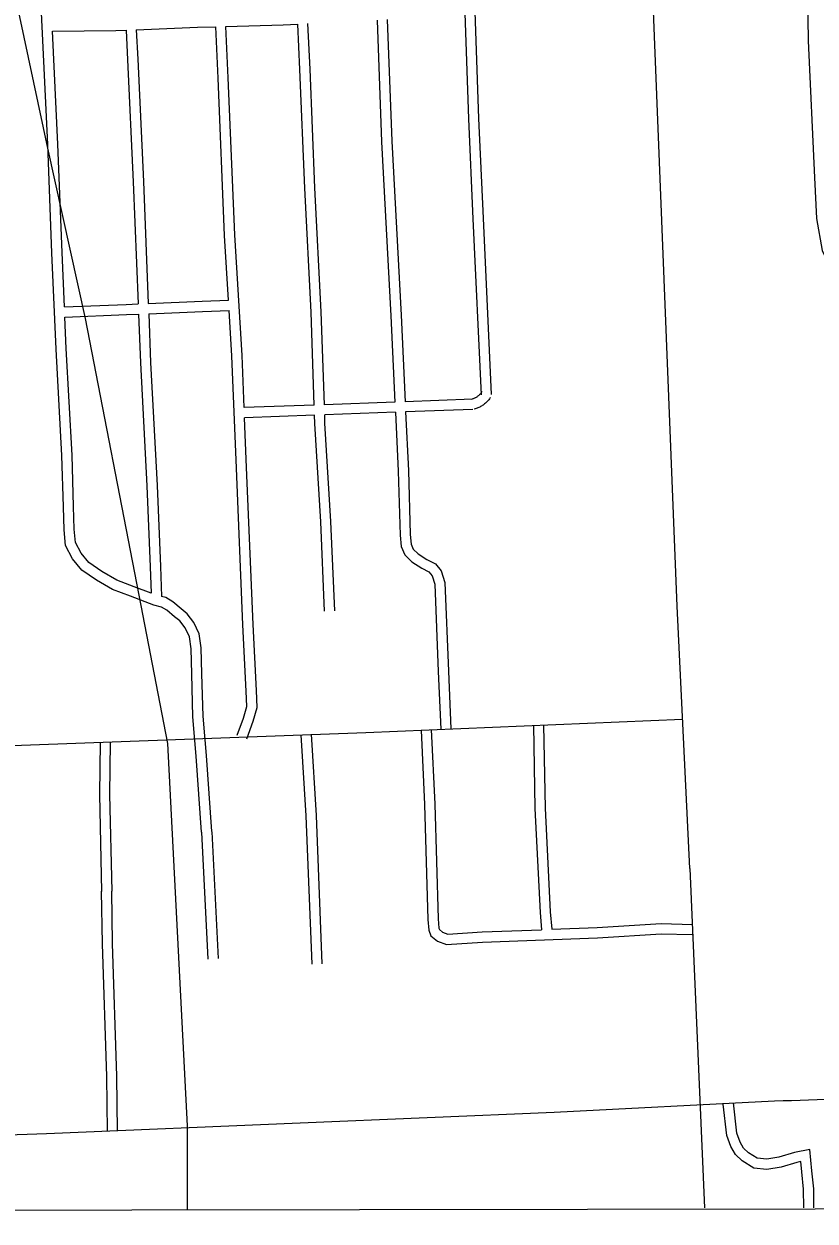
# Model space of a CAD drawing. Extents: x 3313447 to 3351316, y 703786 to 729172.
# Drawn here: x 3340073 to 3342401, y 709166 to 712686 of the extents above; entities that cross this region are included whole.
import ezdxf

# ---------------------------------------------------------------- set-up
doc = ezdxf.new("R2010")
doc.units = 0
for name, color, linetype in [('V-GRID-FRAM', 7, 'Continuous'), ('V-ROAD-CNTR', 7, 'Continuous'), ('V-TOPO-SHOR', 7, 'Continuous')]:
    doc.layers.add(name, color=color, linetype=linetype)

msp = doc.modelspace()

# ---------------------------------------------------------------- linework, layer by layer
at = {"layer": 'V-GRID-FRAM'}
msp.add_lwpolyline([(3317576.9, 727351), (3317595.4, 709166), (3349105.8, 709211.8), (3349071.4, 727396.8), (3317576.9, 727351)], dxfattribs=at)
at = {"layer": 'V-ROAD-CNTR'}
for points in [[(3342031.8, 710202.6), (3341994.7, 710973.8), (3341883.5, 713784.9)], [(3341360, 713638.5), (3341367.4, 713496.5), (3341389.1, 713037.5), (3341410.7, 712408.4), (3341423.8, 712115.1), (3341448, 711597.2)], [(3342374, 713033.1), (3342380.7, 712636.6), (3342398.6, 712234.7), (3342404.4, 712114), (3342421.3, 712020.5), (3342441, 711977.8), (3342454.7, 711940.3), (3342460.4, 711839.9), (3342468, 711331.1)], [(3340595.1, 710309.3), (3340579.7, 710532.9), (3340569.9, 710648.8), (3340566.4, 710774.8), (3340564.3, 710849.1), (3340559.4, 710884.5), (3340547, 710910.2), (3340531.2, 710930.7), (3340516, 710943.3), (3340492.7, 710962.4), (3340477.9, 710971.8), (3340454.4, 710977.5), (3340386.2, 711003.4), (3340333.5, 711023.2), (3340286.4, 711050.5), (3340242.7, 711079.9), (3340215.4, 711113.4), (3340195.4, 711152.6), (3340190.6, 711198.7), (3340188.9, 711266.5), (3340184.1, 711417.6), (3340167.3, 711730.2), (3340154.7, 712013.3), (3340142.8, 712332.1), (3340119, 712821.6)], [(3340956.6, 711566.8), (3340947.4, 711839.9), (3340928.9, 712204.6), (3340914.8, 712553.6), (3340908.2, 712687.3)], [(3341111.6, 712698), (3341125.1, 712340.2), (3341152.3, 711828.3), (3341164.3, 711574.5)], [(3341141.6, 712699.6), (3341155, 712341.6), (3341182.3, 711829.8), (3341194.3, 711575.6)], [(3341370.1, 712717.7), (3341380.7, 712407.2), (3341393.8, 712113.7), (3341418.1, 711595.8)], [(3340156.6, 712665.7), (3340343.1, 712667.1), (3340373, 712668.3)], [(3340191.8, 711854.1), (3340184.7, 712014.6), (3340172.7, 712333.4), (3340156.6, 712665.7)], [(3340373, 712668.3), (3340377.7, 712581.1), (3340394.3, 712222.2), (3340408.6, 711863.2)], [(3340403, 712669.5), (3340583.6, 712676.8), (3340637, 712678.2)], [(3340403, 712669.5), (3340407.6, 712582.6), (3340424.3, 712223.5), (3340438.6, 711864.4)], [(3340674.6, 711874), (3340663.1, 712064.3), (3340643.9, 712526.9), (3340637, 712678.2)], [(3340667, 712679), (3340835.3, 712683.4), (3340878.2, 712685.7)], [(3340720.7, 711558.2), (3340714.4, 711711.6), (3340693.1, 712065.9), (3340673.8, 712528.2), (3340667, 712679)], [(3340926.7, 711565.7), (3340917.4, 711838.6), (3340899, 712203.2), (3340884.8, 712552.2), (3340878.2, 712685.7)], [(3340191.8, 711854.1), (3340373, 711861.7), (3340408.6, 711863.2)], [(3340438.6, 711864.4), (3340597.3, 711870.9), (3340674.6, 711874)], [(3340439.8, 711834.4), (3340598.5, 711840.9), (3340676.4, 711844)], [(3340700.3, 710594.7), (3340718.9, 710645.2), (3340728.5, 710679.6), (3340726.6, 710724.8), (3340716.8, 710919.2), (3340698, 711380.4), (3340684.5, 711710.1), (3340676.4, 711844)], [(3340193.1, 711824.1), (3340374.3, 711831.7), (3340409.8, 711833.2)], [(3340447.2, 711012.4), (3340396.7, 711031.5), (3340346.3, 711050.4), (3340302.3, 711075.9), (3340263.2, 711102.3), (3340240.7, 711129.9), (3340224.7, 711161.2), (3340220.5, 711200.7), (3340218.9, 711267.4), (3340214.1, 711418.8), (3340197.2, 711731.6), (3340193.1, 711824.1)], [(3340409.8, 711833.2), (3340415.5, 711689.5), (3340434.2, 711327.8), (3340444.5, 711089.9), (3340447.2, 711012.4)], [(3340439.8, 711834.4), (3340445.5, 711690.9), (3340464.2, 711329.3), (3340474.5, 711091.1), (3340477.5, 711002.8)], [(3341420.7, 711605.1), (3341419.5, 711603.3), (3341418.4, 711601.8), (3341417.3, 711600.4), (3341416.1, 711599), (3341414.8, 711597.6), (3341413.5, 711596.3), (3341412.2, 711595), (3341410.8, 711593.8), (3341409.4, 711592.6), (3341407.9, 711591.4), (3341406.4, 711590.4), (3341404.9, 711589.3), (3341403.3, 711588.3), (3341401.7, 711587.4), (3341400.1, 711586.5), (3341398.4, 711585.7), (3341396.7, 711585), (3341395, 711584.2), (3341393.3, 711583.6), (3341391.5, 711583), (3341389.6, 711582.5), (3341389.2, 711582.4)], [(3340926.7, 711565.7), (3340720.7, 711558.2)], [(3341164.3, 711574.5), (3340956.6, 711566.8)], [(3341392.7, 711582.9), (3341194.3, 711575.6)], [(3341445.4, 711588), (3341443.9, 711585.9), (3341442.2, 711583.6), (3341440.4, 711581.3), (3341438.5, 711579.1), (3341436.6, 711577), (3341434.6, 711575), (3341432.5, 711573), (3341430.4, 711571.1), (3341428.2, 711569.2), (3341425.9, 711567.5), (3341423.6, 711565.8), (3341421.2, 711564.2), (3341418.8, 711562.6), (3341416.3, 711561.2), (3341413.8, 711559.9), (3341411.2, 711558.6), (3341408.6, 711557.4), (3341405.9, 711556.3), (3341403.2, 711555.3), (3341400.5, 711554.4), (3341397.9, 711553.6), (3341397.2, 711553.4)], [(3340927.7, 711535.8), (3340722, 711528.2)], [(3340728.5, 710584.3), (3340747.5, 710636), (3340758.7, 710676.2), (3340756.6, 710726.2), (3340746.8, 710920.6), (3340728, 711381.6), (3340722, 711528.2)], [(3340957.2, 710959.1), (3340946, 711222), (3340928.5, 711511.5), (3340927.7, 711535.8)], [(3341165.7, 711544.5), (3340957.7, 711536.9)], [(3340987.2, 710960.3), (3340976, 711223.5), (3340958.5, 711512.9), (3340957.7, 711536.9)], [(3341165.7, 711544.5), (3341173.9, 711371.7), (3341179.6, 711183.3), (3341182.7, 711149.6), (3341193.1, 711125.1), (3341214.4, 711104.2), (3341243.5, 711085.8), (3341264.3, 711075.3), (3341273.6, 711063.6), (3341281.3, 711038.8), (3341291.6, 710782.2), (3341299.3, 710612.3)], [(3341393.8, 711552.9), (3341195.7, 711545.6)], [(3341195.7, 711545.6), (3341203.9, 711372.9), (3341209.6, 711185.1), (3341212.1, 711157), (3341218.4, 711142.3), (3341233.1, 711127.8), (3341258.2, 711112), (3341283.8, 711099.1), (3341300.6, 711077.8), (3341311.1, 711043.9), (3341321.5, 710783.5), (3341329.3, 710613.7)], [(3340625.1, 710311.4), (3340609.6, 710535.2), (3340599.9, 710650.5), (3340596.4, 710775.7), (3340594.2, 710851.6), (3340588.4, 710893.3), (3340572.6, 710926), (3340552.9, 710951.6), (3340535.1, 710966.5), (3340510.3, 710986.8), (3340489.8, 710999.8), (3340477.5, 711002.8)], [(3336910, 710452.1), (3337334.9, 710467.2), (3339664.4, 710550.4), (3341079, 710603), (3342010.6, 710642.4)], [(3341241.4, 710609.8), (3341251.7, 710391.1), (3341261.3, 710053.2), (3341264, 710021.3), (3341269.5, 710004.9), (3341290, 709989), (3341315.9, 709979.1), (3341422.4, 709986.1), (3341760.7, 709999.4), (3341948, 710010.9), (3342039.2, 710008.4)], [(3341271.4, 710611.2), (3341281.7, 710392.3), (3341291.2, 710054.9), (3341293.6, 710027.4), (3341295.1, 710023), (3341304.8, 710015.4), (3341320.5, 710009.5), (3341420.8, 710016.1), (3341595.6, 710022.9)], [(3341571.9, 710624.2), (3341576.1, 710379.3), (3341591.6, 710073.9), (3341595.6, 710022.9)], [(3341601.9, 710624.8), (3341606.1, 710380.3), (3341621.6, 710075.8), (3341625.6, 710024.1)], [(3340296.6, 710574.7), (3340294.7, 710420.6), (3340301.2, 710135.6)], [(3340326.6, 710574.3), (3340324.7, 710420.7), (3340331.2, 710136.3)], [(3340887.8, 710595.6), (3340902.4, 710357.6), (3340919.7, 709921.4)], [(3340917.8, 710597.4), (3340932.4, 710359.1), (3340949.7, 709922.6)], [(3340595.1, 710309.6), (3340614.1, 709936.4)], [(3340625.1, 710311.1), (3340644, 709937.9)], [(3342031.8, 710202.6), (3342075.6, 709204.5)], [(3340318.4, 709430.2), (3340316.2, 709591.6), (3340303.6, 709981.3), (3340301.2, 710135.7)], [(3340348.4, 709430.6), (3340346.2, 709592.3), (3340333.6, 709982), (3340331.2, 710136.2)], [(3341625.6, 710024.1), (3341759.2, 710029.4), (3341947.5, 710041), (3342040.1, 710038.4)], [(3342281.2, 709518.4), (3341632.7, 709485.7), (3340885.7, 709453.9), (3340139.5, 709422.2), (3339364, 709396.3), (3338628.5, 709378.9)], [(3342367.4, 709204.8), (3342366.8, 709259.5), (3342361.8, 709310.7), (3342358.9, 709340.7), (3342347.4, 709338.6), (3342300.5, 709324.4), (3342259, 709317.6), (3342220.7, 709322), (3342186.2, 709343), (3342166.2, 709361.6), (3342152.6, 709385.7), (3342140.6, 709417.4), (3342130.4, 709509.9)], [(3342397.4, 709205.1), (3342396.8, 709261.2), (3342391.6, 709313.6), (3342385.5, 709376.4), (3342340.3, 709367.7), (3342293.7, 709353.7), (3342258.3, 709347.9), (3342230.7, 709351), (3342204.4, 709367), (3342190, 709380.4), (3342179.8, 709398.4), (3342170, 709424.5), (3342160.2, 709513.2)]]:
    msp.add_lwpolyline(points, dxfattribs=at)
msp.add_arc((3348641.4, 511776.1), 197844.6, 91.609735, 91.842218, dxfattribs=at)
at = {"layer": 'V-TOPO-SHOR'}
msp.add_lwpolyline([(3340553.9, 709199.4), (3340553.5, 709446), (3340496.4, 710570.4), (3340411.5, 711006.6), (3340253.9, 711820.7), (3340142.5, 712320.7), (3339876, 713568.2), (3339752.5, 714173.6), (3339701.6, 714394.8)], dxfattribs=at)

doc.saveas('drawing.dxf')
